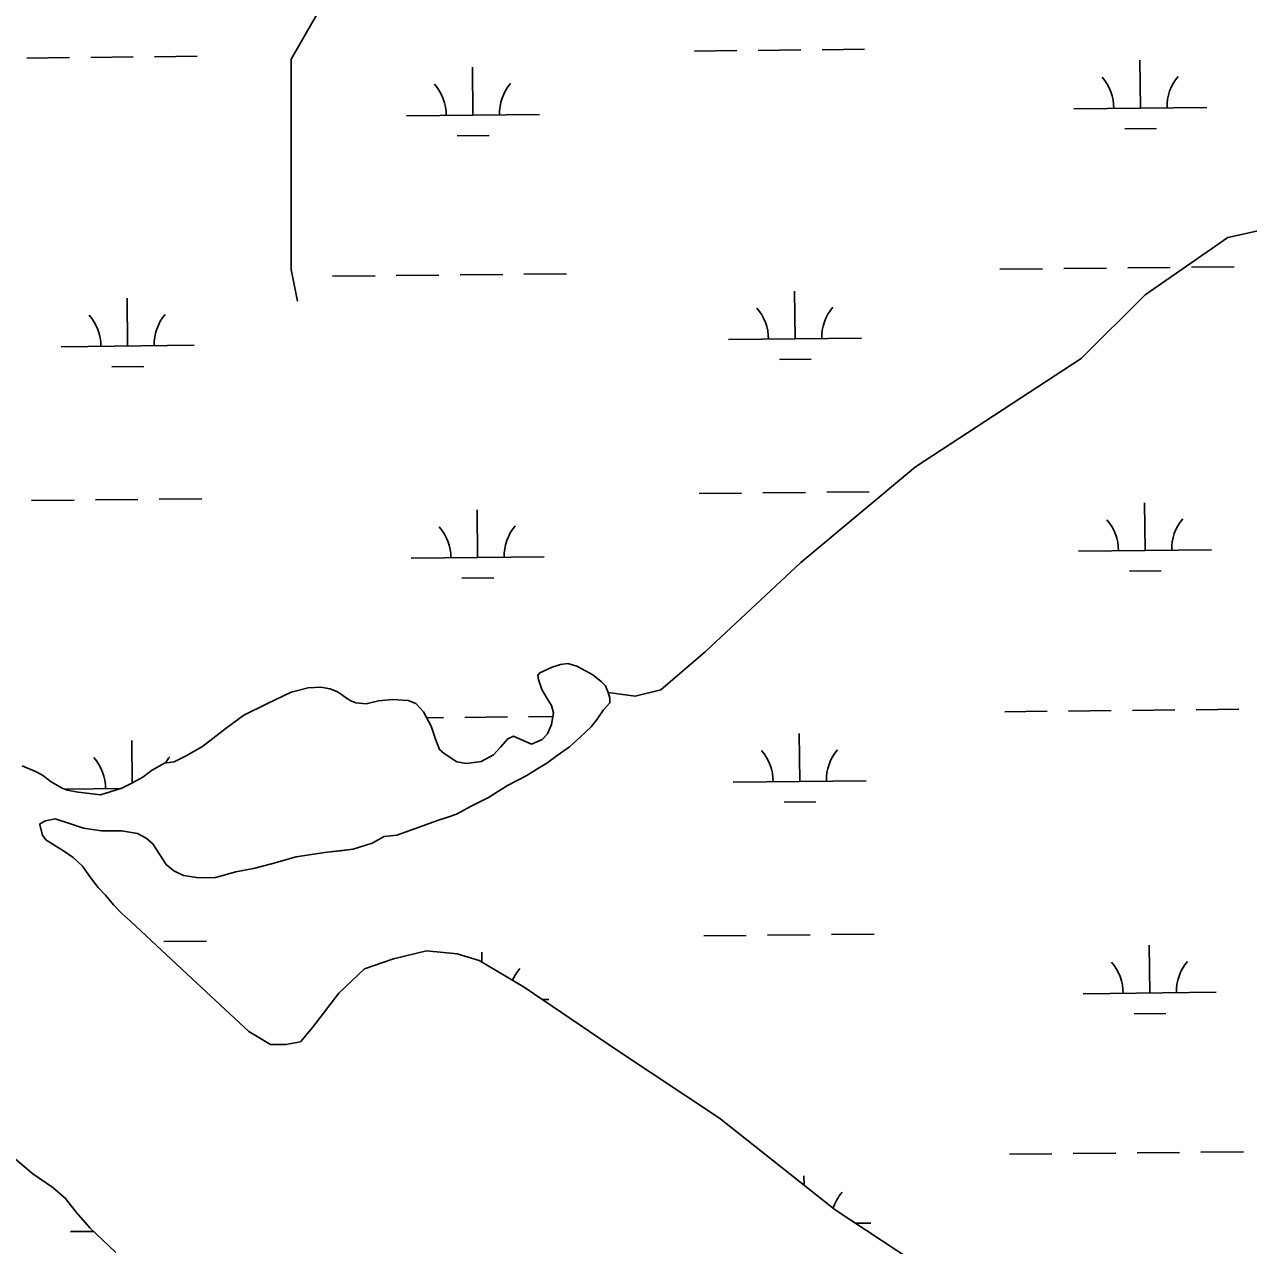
# Model space of a CAD drawing. Extents: x 3734862 to 3772949, y 391520 to 417239.
# Drawn here: x 3765283 to 3766204, y 405102 to 406020 of the extents above; entities that cross this region are included whole.
import ezdxf

# ---------------------------------------------------------------- set-up
doc = ezdxf.new("R2010")
doc.units = 0
doc.layers.add('V-TOPO-SHOR', color=7, linetype='Continuous')
doc.layers.add('V-WETL-SWMP', color=7, linetype='Continuous')

msp = doc.modelspace()

# ---------------------------------------------------------------- linework, layer by layer
at = {"layer": 'V-TOPO-SHOR'}
for p, q in [((3765670.84, 405533.05), (3765680.13, 405537.27)), ((3765680.13, 405537.27), (3765686.32, 405539.17)), ((3765686.32, 405539.17), (3765691.73, 405539.93)), ((3765691.73, 405539.93), (3765698.68, 405537.97)), ((3765698.68, 405537.97), (3765705.23, 405534.47)), ((3765669.29, 405531.13), (3765670.84, 405533.05)), ((3765669.66, 405528.03), (3765669.29, 405531.13)), ((3765672.34, 405520.3), (3765669.66, 405528.03)), ((3765705.23, 405534.47), (3765710.63, 405531.36)), ((3765710.63, 405531.36), (3765717.18, 405526.31)), ((3765717.18, 405526.31), (3765720.26, 405523.21)), ((3765465.99, 405509.88), (3765483.79, 405518.31)), ((3765483.79, 405518.31), (3765496.56, 405521.74)), ((3765496.56, 405521.74), (3765506.21, 405522.09)), ((3765506.21, 405522.09), (3765513.16, 405520.9)), ((3765513.16, 405520.9), (3765518.56, 405518.56)), ((3765518.56, 405518.56), (3765521.65, 405516.62)), ((3765675.8, 405514.49), (3765672.34, 405520.3)), ((3765720.26, 405523.21), (3765722.17, 405518.17)), ((3765722.17, 405518.17), (3765723.31, 405513.92)), ((3765448.18, 405501.06), (3765465.99, 405509.88)), ((3765521.65, 405516.62), (3765525.5, 405513.9)), ((3765525.5, 405513.9), (3765528.59, 405511.96)), ((3765528.59, 405511.96), (3765532.44, 405510.4)), ((3765532.44, 405510.4), (3765540.17, 405509.59)), ((3765540.17, 405509.59), (3765549.45, 405511.88)), ((3765549.45, 405511.88), (3765559.88, 405513)), ((3765559.88, 405513), (3765571.86, 405512.18)), ((3765571.86, 405512.18), (3765577.64, 405509.84)), ((3765577.64, 405509.84), (3765583.42, 405503.63)), ((3765679.64, 405508.29), (3765675.8, 405514.49)), ((3765681.16, 405502.88), (3765679.64, 405508.29)), ((3765723.3, 405510.45), (3765718.64, 405505.05)), ((3765723.31, 405513.92), (3765723.3, 405510.45)), ((3765435.01, 405491.45), (3765448.18, 405501.06)), ((3765583.42, 405503.63), (3765589.17, 405492.79)), ((3765679.58, 405494), (3765681.16, 405502.88)), ((3765718.64, 405505.05), (3765713.98, 405498.12)), ((3765417.19, 405477.61), (3765435.01, 405491.45)), ((3765589.17, 405492.79), (3765592.22, 405483.13)), ((3765676.46, 405487.05), (3765679.58, 405494)), ((3765709.32, 405492.34), (3765701.18, 405484.64)), ((3765713.98, 405498.12), (3765709.32, 405492.34)), ((3765592.22, 405483.13), (3765595.28, 405475.39)), ((3765641.27, 405477.14), (3765646.7, 405483.3)), ((3765646.7, 405483.3), (3765650.96, 405485.22)), ((3765650.96, 405485.22), (3765658.29, 405482.1)), ((3765658.29, 405482.1), (3765664.46, 405479.37)), ((3765664.46, 405479.37), (3765672.58, 405482.82)), ((3765672.58, 405482.82), (3765676.46, 405487.05)), ((3765701.18, 405484.64), (3765693.04, 405477.34)), ((3765404.41, 405470.31), (3765417.19, 405477.61)), ((3765595.28, 405475.39), (3765598.75, 405472.28)), ((3765598.75, 405472.28), (3765608.39, 405466.06)), ((3765626.55, 405466.38), (3765635.84, 405471.37)), ((3765635.84, 405471.37), (3765641.27, 405477.14)), ((3765693.04, 405477.34), (3765683.74, 405470.8)), ((3765281.52, 405463.05), (3765291.55, 405458.77)), ((3765378.87, 405459.59), (3765388.55, 405464.97)), ((3765388.55, 405464.97), (3765395.89, 405466.1)), ((3765395.89, 405466.1), (3765404.41, 405470.31)), ((3765608.39, 405466.06), (3765615.72, 405464.88)), ((3765615.72, 405464.88), (3765626.55, 405466.38)), ((3765675.99, 405465.04), (3765668.63, 405460.43)), ((3765683.74, 405470.8), (3765675.99, 405465.04)), ((3765291.55, 405458.77), (3765296.95, 405456.04)), ((3765296.95, 405456.04), (3765303.5, 405450.99)), ((3765364.15, 405449.99), (3765372.28, 405454.6)), ((3765372.28, 405454.6), (3765378.87, 405459.59)), ((3765660.89, 405455.82), (3765654.31, 405452.37)), ((3765668.63, 405460.43), (3765660.89, 405455.82)), ((3765303.5, 405450.99), (3765311.59, 405446.33)), ((3765311.59, 405446.33), (3765315.45, 405444.77)), ((3765315.45, 405444.77), (3765323.56, 405443.19)), ((3765343.64, 405442.34), (3765356.41, 405446.16)), ((3765356.41, 405446.16), (3765364.15, 405449.99)), ((3765646.57, 405448.15), (3765632.24, 405439.32)), ((3765654.31, 405452.37), (3765646.57, 405448.15)), ((3765323.56, 405443.19), (3765330.12, 405442.39)), ((3765330.12, 405442.39), (3765340.55, 405441.19)), ((3765340.55, 405441.19), (3765343.64, 405442.34)), ((3765632.24, 405439.32), (3765618.69, 405432.41)), ((3765608.24, 405426.66), (3765601.66, 405424.36)), ((3765618.69, 405432.41), (3765608.24, 405426.66)), ((3765294.88, 405419.35), (3765294.87, 405418.57)), ((3765294.87, 405418.57), (3765296.78, 405410.84)), ((3765299.14, 405421.65), (3765294.88, 405419.35)), ((3765306.48, 405423.16), (3765299.14, 405421.65)), ((3765316.52, 405420.04), (3765306.48, 405423.16)), ((3765327.7, 405416.13), (3765316.52, 405420.04)), ((3765341.22, 405414.15), (3765327.7, 405416.13)), ((3765582.7, 405417.87), (3765573.03, 405414.43)), ((3765593.15, 405421.69), (3765582.7, 405417.87)), ((3765601.66, 405424.36), (3765593.15, 405421.69)), ((3765296.78, 405410.84), (3765299.47, 405407.35)), ((3765299.47, 405407.35), (3765306.02, 405403.08)), ((3765356.29, 405414.09), (3765341.22, 405414.15)), ((3765368.26, 405412.11), (3765356.29, 405414.09)), ((3765374.81, 405408.61), (3765368.26, 405412.11)), ((3765379.82, 405404.34), (3765374.81, 405408.61)), ((3765553.7, 405409.86), (3765544.79, 405404.88)), ((3765563.36, 405410.99), (3765553.7, 405409.86)), ((3765573.03, 405414.43), (3765563.36, 405410.99)), ((3765306.02, 405403.08), (3765312.57, 405399.19)), ((3765312.57, 405399.19), (3765319.9, 405394.14)), ((3765384.81, 405396.6), (3765379.82, 405404.34)), ((3765510.77, 405398.05), (3765502.26, 405396.92)), ((3765520.82, 405399.17), (3765510.77, 405398.05)), ((3765530.48, 405400.29), (3765520.82, 405399.17)), ((3765544.79, 405404.88), (3765530.48, 405400.29)), ((3765319.9, 405394.14), (3765326.82, 405387.54)), ((3765389.8, 405388.85), (3765384.81, 405396.6)), ((3765395.58, 405384.19), (3765389.8, 405388.85)), ((3765469.01, 405389.32), (3765455.47, 405385.9)), ((3765487.58, 405394.66), (3765469.01, 405389.32)), ((3765502.26, 405396.92), (3765487.58, 405394.66)), ((3765326.82, 405387.54), (3765332.97, 405379.02)), ((3765332.97, 405379.02), (3765338.74, 405371.66)), ((3765402.91, 405380.68), (3765395.58, 405384.19)), ((3765414.49, 405378.71), (3765402.91, 405380.68)), ((3765426.85, 405379.05), (3765414.49, 405378.71)), ((3765442.33, 405383.24), (3765426.85, 405379.05)), ((3765455.47, 405385.9), (3765442.33, 405383.24)), ((3765338.74, 405371.66), (3765344.13, 405365.84)), ((3765344.13, 405365.84), (3765350.28, 405358.48)), ((3765350.28, 405358.48), (3765356.44, 405351.89)), ((3765356.44, 405351.89), (3765363.37, 405346.07)), ((3765363.37, 405346.07), (3765409.19, 405303.13)), ((3765560.87, 405317.83), (3765585.48, 405323.82)), ((3765585.48, 405323.82), (3765608.69, 405321.61)), ((3765538.97, 405310.47), (3765560.87, 405317.83)), ((3765608.69, 405321.61), (3765625.04, 405316.73)), ((3765625.04, 405316.73), (3765659.05, 405296.7)), ((3765519.73, 405292.16), (3765538.97, 405310.47)), ((3765409.19, 405303.13), (3765451.95, 405263.24)), ((3765659.05, 405296.7), (3765729.06, 405249.13)), ((3765499.76, 405266.34), (3765519.73, 405292.16)), ((3765451.95, 405263.24), (3765468.27, 405253.58)), ((3765490.81, 405255.48), (3765499.76, 405266.34)), ((3765468.27, 405253.58), (3765479.87, 405253.5)), ((3765479.87, 405253.5), (3765490.81, 405255.48)), ((3765729.06, 405249.13), (3765805.88, 405198.1)), ((3765805.88, 405198.1), (3765892.82, 405129.25)), ((3765289.67, 405156.36), (3765273.37, 405170.13)), ((3765304.62, 405146.03), (3765289.67, 405156.36)), ((3765314.13, 405137.77), (3765304.62, 405146.03)), ((3765322.25, 405127.47), (3765314.13, 405137.77)), ((3765332.42, 405115.8), (3765322.25, 405127.47)), ((3765892.82, 405129.25), (3765962.85, 405083.04)), ((3765352.1, 405097.23), (3765332.42, 405115.8))]:
    msp.add_line(p, q, dxfattribs=at)
for points in [[(3765503.06, 406027.88), (3765483.9, 405994.35), (3765483.9, 405960.82), (3765483.9, 405927.29), (3765483.9, 405884.18), (3765483.9, 405836.27), (3765488.69, 405812.32)], [(3766590.41, 405975.19), (3766556.88, 405984.77), (3766542.51, 405960.82), (3766528.14, 405936.87), (3766499.4, 405917.71), (3766465.87, 405903.34), (3766413.18, 405884.18), (3766355.7, 405879.39), (3766274.26, 405879.39), (3766188.04, 405860.23), (3766125.77, 405817.11), (3766077.87, 405769.21), (3765953.33, 405687.78), (3765867.11, 405615.93), (3765795.25, 405548.87), (3765761.72, 405520.13), (3765742.56, 405515.34), (3765722.17, 405518.17)], [(3765363.37, 405346.07), (3765356.44, 405351.89), (3765350.28, 405358.48), (3765344.13, 405365.84), (3765338.74, 405371.66), (3765332.97, 405379.02), (3765326.82, 405387.54), (3765319.9, 405394.14), (3765312.57, 405399.19), (3765306.02, 405403.08), (3765299.47, 405407.35), (3765296.78, 405410.84), (3765294.87, 405418.57), (3765294.88, 405419.35), (3765299.14, 405421.65), (3765306.48, 405423.16), (3765316.52, 405420.04), (3765327.7, 405416.13), (3765341.22, 405414.15), (3765356.29, 405414.09), (3765368.26, 405412.11), (3765374.81, 405408.61), (3765379.82, 405404.34), (3765384.81, 405396.6), (3765389.8, 405388.85), (3765395.58, 405384.19), (3765402.91, 405380.69), (3765414.49, 405378.71), (3765426.85, 405379.05), (3765442.33, 405383.24), (3765455.47, 405385.9), (3765469.01, 405389.32), (3765487.57, 405394.66), (3765502.26, 405396.92), (3765510.77, 405398.05), (3765520.82, 405399.17), (3765530.48, 405400.29), (3765544.79, 405404.88), (3765553.7, 405409.86), (3765563.36, 405410.99), (3765573.03, 405414.43), (3765582.7, 405417.87), (3765593.15, 405421.69), (3765601.66, 405424.36), (3765608.24, 405426.66), (3765618.69, 405432.41), (3765632.24, 405439.32), (3765646.57, 405448.15), (3765654.31, 405452.37), (3765660.89, 405455.82), (3765668.63, 405460.43), (3765675.99, 405465.04), (3765683.74, 405470.8), (3765693.04, 405477.33), (3765701.18, 405484.64), (3765709.32, 405492.34), (3765713.98, 405498.12), (3765718.64, 405505.05), (3765723.3, 405510.45), (3765723.31, 405513.92), (3765722.17, 405518.17), (3765720.26, 405523.21), (3765717.18, 405526.31), (3765710.63, 405531.36), (3765705.23, 405534.47), (3765698.68, 405537.97), (3765691.73, 405539.93), (3765686.32, 405539.17), (3765680.13, 405537.27), (3765670.84, 405533.05), (3765669.29, 405531.13), (3765669.66, 405528.03), (3765672.34, 405520.3), (3765675.8, 405514.49), (3765679.64, 405508.29), (3765681.16, 405502.88), (3765679.58, 405494), (3765676.46, 405487.06), (3765672.58, 405482.82), (3765664.46, 405479.37), (3765658.29, 405482.1), (3765650.96, 405485.22), (3765646.7, 405483.3), (3765641.27, 405477.14), (3765635.84, 405471.37), (3765626.55, 405466.38), (3765615.72, 405464.88), (3765608.39, 405466.06), (3765598.75, 405472.28), (3765595.29, 405475.39), (3765592.22, 405483.13), (3765589.17, 405492.79), (3765583.42, 405503.63), (3765577.64, 405509.84), (3765571.86, 405512.18), (3765559.88, 405513), (3765549.45, 405511.88), (3765540.17, 405509.59), (3765532.44, 405510.4), (3765528.59, 405511.96), (3765525.5, 405513.9)], [(3765525.5, 405513.9), (3765521.65, 405516.62), (3765518.56, 405518.56), (3765513.16, 405520.9), (3765506.21, 405522.09), (3765496.56, 405521.74), (3765483.79, 405518.31), (3765465.99, 405509.88), (3765448.18, 405501.06), (3765435.01, 405491.45), (3765417.19, 405477.61), (3765404.41, 405470.31), (3765395.89, 405466.1), (3765388.55, 405464.97), (3765378.87, 405459.59), (3765372.28, 405454.6), (3765364.15, 405449.99), (3765356.41, 405446.16), (3765343.64, 405442.34), (3765340.55, 405441.19), (3765330.12, 405442.39), (3765323.56, 405443.19), (3765315.45, 405444.77), (3765311.59, 405446.33), (3765303.5, 405450.99), (3765296.95, 405456.04), (3765291.55, 405458.77), (3765281.52, 405463.05)], [(3765962.85, 405083.04), (3765892.82, 405129.25), (3765805.88, 405198.1), (3765729.06, 405249.13), (3765659.05, 405296.7), (3765625.04, 405316.73), (3765608.69, 405321.61), (3765585.48, 405323.82), (3765560.87, 405317.83), (3765538.97, 405310.47), (3765519.73, 405292.16), (3765499.76, 405266.34), (3765490.81, 405255.48), (3765479.87, 405253.5), (3765468.27, 405253.58), (3765451.95, 405263.24), (3765409.19, 405303.13), (3765363.37, 405346.07)], [(3765116.56, 405308.4), (3765129.43, 405292.61), (3765191.21, 405239.63), (3765250.31, 405192.81), (3765273.37, 405170.13), (3765289.67, 405156.36), (3765304.62, 405146.03), (3765314.13, 405137.77), (3765322.25, 405127.47), (3765332.42, 405115.8), (3765352.1, 405097.23)]]:
    msp.add_lwpolyline(points, dxfattribs=at)
at = {"layer": 'V-WETL-SWMP'}
for p, q in [((3765333.11, 405995.65), (3765365.1, 405995.99)), ((3765381.1, 405996.15), (3765413.1, 405996.49)), ((3765786.99, 406000.44), (3765818.99, 406000.78)), ((3765834.99, 406000.95), (3765866.98, 406001.29)), ((3765882.98, 406001.46), (3765914.98, 406001.79)), ((3765285.11, 405995.14), (3765317.11, 405995.48)), ((3765620.42, 405952.25), (3765620.04, 405988.25)), ((3766122.3, 405957.55), (3766121.92, 405993.55)), ((3765570.43, 405951.72), (3765670.42, 405952.78)), ((3766072.31, 405957.02), (3766172.3, 405958.08)), ((3766110.47, 405941.99), (3766134.47, 405942.25)), ((3765608.59, 405936.69), (3765632.59, 405936.95)), ((3765514.85, 405831.06), (3765546.85, 405831.4)), ((3765562.85, 405831.56), (3765594.85, 405831.9)), ((3765610.85, 405832.07), (3765642.85, 405832.41)), ((3765658.85, 405832.58), (3765690.84, 405832.92)), ((3766016.73, 405836.36), (3766048.73, 405836.7)), ((3766064.73, 405836.87), (3766096.73, 405837.2)), ((3766112.73, 405837.37), (3766144.73, 405837.71)), ((3766160.73, 405837.88), (3766192.72, 405838.22)), ((3765360.81, 405778.69), (3765360.43, 405814.68)), ((3765862.69, 405783.99), (3765862.31, 405819.98)), ((3765812.69, 405783.46), (3765912.68, 405784.51)), ((3765310.81, 405778.16), (3765410.8, 405779.21)), ((3765850.85, 405768.43), (3765874.85, 405768.68)), ((3765348.97, 405763.13), (3765372.97, 405763.38)), ((3765790.5, 405667.79), (3765822.5, 405668.12)), ((3765838.5, 405668.29), (3765870.5, 405668.63)), ((3765886.5, 405668.8), (3765918.5, 405669.14)), ((3765288.62, 405662.48), (3765320.62, 405662.82)), ((3765336.62, 405662.99), (3765368.62, 405663.33)), ((3765384.62, 405663.5), (3765416.62, 405663.84)), ((3765623.94, 405619.59), (3765623.56, 405655.59)), ((3766125.82, 405624.89), (3766125.44, 405660.89)), ((3765573.94, 405619.07), (3765673.94, 405620.12)), ((3766075.82, 405624.37), (3766175.82, 405625.42)), ((3766113.98, 405609.34), (3766137.98, 405609.59)), ((3765612.1, 405604.04), (3765636.1, 405604.29)), ((3765585.82, 405499.11), (3765598.36, 405499.25)), ((3765614.36, 405499.41), (3765646.36, 405499.75)), ((3765662.36, 405499.92), (3765680.67, 405500.12)), ((3766020.25, 405503.7), (3766052.25, 405504.04)), ((3766068.25, 405504.21), (3766100.24, 405504.55)), ((3766116.24, 405504.72), (3766148.24, 405505.05)), ((3766164.24, 405505.22), (3766196.24, 405505.56)), ((3765364.28, 405450.06), (3765363.94, 405482.03)), ((3765866.2, 405451.33), (3765865.82, 405487.33)), ((3765314.32, 405445.5), (3765355.67, 405445.94)), ((3765816.2, 405450.8), (3765916.2, 405451.86)), ((3765854.36, 405435.77), (3765878.36, 405436.03)), ((3765794.02, 405335.13), (3765826.01, 405335.47)), ((3765842.01, 405335.64), (3765874.01, 405335.97)), ((3765890.01, 405336.14), (3765922.01, 405336.48)), ((3765388.13, 405330.84), (3765420.13, 405331.18)), ((3766129.33, 405292.24), (3766128.95, 405328.24)), ((3765627.15, 405315.49), (3765627.07, 405322.94)), ((3765672.72, 405287.42), (3765677.45, 405287.47)), ((3766079.34, 405291.71), (3766179.33, 405292.77)), ((3766117.5, 405276.68), (3766141.49, 405276.94)), ((3766023.76, 405171.05), (3766055.76, 405171.38)), ((3766071.76, 405171.55), (3766103.76, 405171.89)), ((3766119.76, 405172.06), (3766151.76, 405172.4)), ((3766167.75, 405172.57), (3766199.75, 405172.9)), ((3765869.41, 405147.79), (3765869.33, 405154.67)), ((3765317.84, 405112.84), (3765335.35, 405113.03)), ((3765908.23, 405119.08), (3765919.71, 405119.2))]:
    msp.add_line(p, q, dxfattribs=at)
for points in [[(3765722.17, 405518.18), (3765720.26, 405523.21), (3765717.18, 405526.31), (3765710.63, 405531.36), (3765705.23, 405534.47), (3765698.68, 405537.97), (3765691.73, 405539.93), (3765686.32, 405539.17), (3765680.13, 405537.27), (3765670.84, 405533.05), (3765669.29, 405531.13), (3765669.66, 405528.03), (3765672.34, 405520.3), (3765675.79, 405514.49), (3765679.64, 405508.29), (3765681.16, 405502.88), (3765679.58, 405494), (3765676.46, 405487.05), (3765672.58, 405482.82), (3765664.46, 405479.37), (3765650.96, 405485.22), (3765646.7, 405483.3), (3765641.27, 405477.14), (3765635.84, 405471.37), (3765626.54, 405466.38), (3765615.72, 405464.88), (3765608.39, 405466.06), (3765598.75, 405472.28), (3765595.29, 405475.39), (3765592.22, 405483.12), (3765589.17, 405492.79), (3765583.42, 405503.64), (3765577.64, 405509.84), (3765571.86, 405512.18), (3765559.88, 405513), (3765549.45, 405511.88), (3765540.17, 405509.59), (3765532.44, 405510.4), (3765528.58, 405511.96), (3765525.5, 405513.9), (3765521.65, 405516.62), (3765518.56, 405518.56), (3765513.17, 405520.9), (3765506.21, 405522.09), (3765496.56, 405521.74), (3765483.79, 405518.31), (3765465.99, 405509.88), (3765448.18, 405501.06), (3765435.01, 405491.45), (3765417.19, 405477.61), (3765404.41, 405470.31), (3765395.89, 405466.1), (3765388.55, 405464.97), (3765378.87, 405459.59), (3765372.28, 405454.6), (3765364.15, 405449.99), (3765356.41, 405446.16), (3765343.64, 405442.34), (3765340.55, 405441.19), (3765323.56, 405443.19), (3765315.45, 405444.77), (3765311.59, 405446.33), (3765303.5, 405450.99), (3765296.95, 405456.04), (3765291.55, 405458.77), (3765281.52, 405463.05)], [(3765962.85, 405083.04), (3765892.82, 405129.25), (3765805.88, 405198.1), (3765729.06, 405249.13), (3765659.05, 405296.7), (3765625.04, 405316.73), (3765608.69, 405321.61), (3765585.49, 405323.82), (3765560.87, 405317.83), (3765538.97, 405310.47), (3765519.73, 405292.16), (3765499.76, 405266.34), (3765490.81, 405255.48), (3765479.88, 405253.5), (3765468.27, 405253.58), (3765451.95, 405263.24), (3765409.19, 405303.13), (3765363.37, 405346.07), (3765356.44, 405351.89), (3765350.28, 405358.48), (3765344.13, 405365.84), (3765338.74, 405371.66), (3765332.97, 405379.02), (3765326.82, 405387.54), (3765319.89, 405394.14), (3765312.57, 405399.19), (3765306.02, 405403.08), (3765299.47, 405407.35), (3765296.78, 405410.84), (3765294.87, 405418.57), (3765294.88, 405419.35), (3765299.14, 405421.65), (3765306.48, 405423.17), (3765316.52, 405420.04), (3765327.7, 405416.13), (3765341.22, 405414.15), (3765356.29, 405414.09), (3765368.26, 405412.11), (3765374.81, 405408.61), (3765379.82, 405404.34), (3765389.8, 405388.85), (3765395.58, 405384.19), (3765402.91, 405380.69), (3765414.49, 405378.71), (3765426.86, 405379.05), (3765442.33, 405383.24), (3765455.47, 405385.9), (3765469.01, 405389.32), (3765487.57, 405394.66), (3765502.26, 405396.92), (3765510.77, 405398.05), (3765530.48, 405400.29), (3765544.79, 405404.88), (3765553.7, 405409.86), (3765563.36, 405410.99), (3765582.7, 405417.87), (3765593.15, 405421.69), (3765601.66, 405424.36), (3765608.24, 405426.66), (3765618.69, 405432.41), (3765632.24, 405439.32), (3765646.57, 405448.15), (3765654.31, 405452.37), (3765660.89, 405455.82), (3765668.64, 405460.43), (3765675.99, 405465.04), (3765683.74, 405470.8), (3765693.04, 405477.33), (3765701.18, 405484.64), (3765709.32, 405492.34), (3765713.98, 405498.12), (3765718.64, 405505.05), (3765723.3, 405510.45), (3765723.31, 405513.92), (3765722.17, 405518.18)], [(3765273.37, 405170.13), (3765289.67, 405156.36), (3765304.62, 405146.02), (3765314.13, 405137.77), (3765322.25, 405127.47), (3765332.42, 405115.8), (3765352.1, 405097.23)]]:
    msp.add_lwpolyline(points, dxfattribs=at)
for centre, start, end in [((3766067.06, 405957.44), 359.83336, 41.37702), ((3766177.54, 405958.61), 139.83336, 181.37702), ((3765565.18, 405952.14), 359.83336, 41.37702), ((3765675.66, 405953.31), 139.83336, 181.37702), ((3765416.04, 405779.74), 139.83336, 181.37702), ((3765807.44, 405783.88), 359.83336, 41.37702), ((3765917.92, 405785.04), 139.83336, 181.37702), ((3765305.56, 405778.58), 359.83336, 41.37702), ((3766070.57, 405624.79), 359.83336, 41.37702), ((3766181.05, 405625.95), 139.83336, 181.37702), ((3765568.69, 405619.48), 359.83336, 41.37702), ((3765679.17, 405620.65), 139.83336, 181.37702), ((3765810.96, 405451.22), 359.83336, 41.37702), ((3765921.44, 405452.39), 139.83336, 181.37702), ((3765309.08, 405445.92), 359.83336, 41.37702), ((3765419.56, 405447.09), 139.83336, 149.3159), ((3766074.09, 405292.13), 359.83336, 41.37702), ((3766184.57, 405293.3), 139.83336, 181.37702), ((3765682.69, 405288), 139.83336, 156.82839), ((3765924.95, 405119.73), 139.83336, 162.368)]:
    msp.add_arc(centre, 35.25, start, end, dxfattribs=at)

doc.saveas('drawing.dxf')
